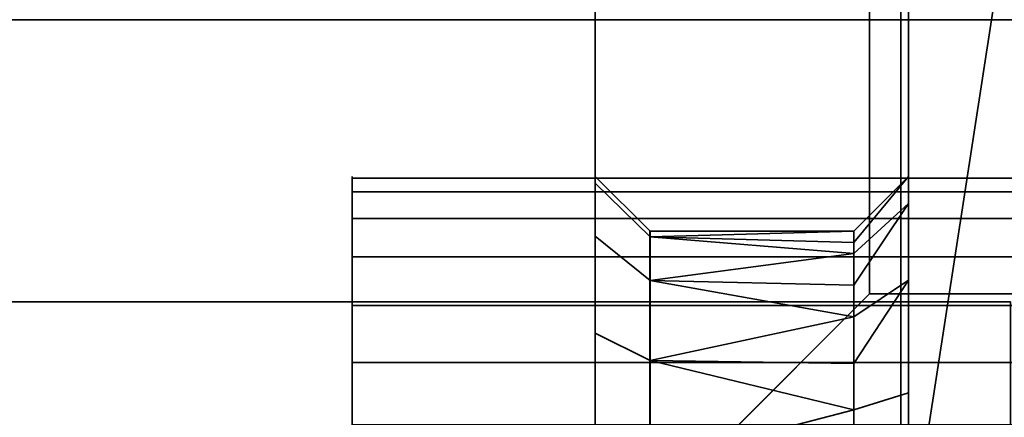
# Model space of a CAD drawing. Header units: millimetres. Extents: x -490 to 6690, y -115 to 152.
# Tile 1013 of 1056: x 5477.08 to 5483.36, y -8.79 to -6.25. Entities that reach past the tile are written whole.
import ezdxf

# ---------------------------------------------------------------- set-up
doc = ezdxf.new("R2010")
doc.units = ezdxf.units.MM
doc.layers.add('151', color=253, linetype='Continuous')

# ---------------------------------------------------------------- blocks, each defined once
blk = doc.blocks.new('UG_SURFACE_340')
at = {"layer": '151', "color": 252, "linetype": 'Continuous', "lineweight": 35}
for points in [[(5480.7501, 2.9823, 1008.25), (5480.7501, -7.2937, 1013.8341), (5480.7501, -7.25, 1014.25)], [(5480.7501, 2.9823, 1008.25), (5480.7501, -7.632, 1013.0744), (5480.7501, -7.2937, 1013.8341)], [(5480.7501, -7.25, 1014.25), (5480.7501, -7.2937, 1014.6658), (5480.7501, 2.9823, 1020.25), (5480.7501, 2.9823, 1008.25)], [(5480.7501, 2.9823, 1008.25), (5480.7501, -9.0409, 1012.2609), (5480.7501, -8.25, 1012.5179)], [(5480.7501, 2.9823, 1020.25), (5480.7501, -7.632, 1015.4256), (5480.7501, -8.25, 1015.982)], [(5480.7501, -8.25, 1012.5179), (5480.7501, -7.632, 1013.0744), (5480.7501, 2.9823, 1008.25)], [(5480.7501, -20.25, 1020.25), (5480.7501, 2.9823, 1020.25), (5480.7501, -9.0409, 1016.239), (5480.7501, -9.868, 1016.1521)], [(5480.7501, -7.2937, 1014.6658), (5480.7501, -7.632, 1015.4256), (5480.7501, 2.9823, 1020.25)], [(5480.7501, -8.25, 1015.982), (5480.7501, -9.0409, 1016.239), (5480.7501, 2.9823, 1020.25)], [(5480.7501, -9.868, 1012.3479), (5480.7501, -9.0409, 1012.2609), (5480.7501, 2.9823, 1008.25), (5480.7501, -20.25, 1008.25)], [(5482.7499, 2.9823, 1008.25), (5482.7499, -20.25, 1008.25), (5480.7501, -20.25, 1008.25), (5480.7501, 2.9823, 1008.25)], [(5480.7501, 2.9823, 1020.25), (5480.7501, -20.25, 1020.25), (5482.7499, -20.25, 1020.25), (5482.7499, 2.9823, 1020.25)], [(5480.7501, 2.9823, 1172.25), (5480.7501, -20.25, 1172.25), (5482.7499, -20.25, 1172.25), (5482.7499, 2.9823, 1172.25)], [(5482.7499, 2.9823, 1160.2499), (5482.7499, -20.25, 1160.2499), (5480.7501, -20.25, 1160.2499), (5480.7501, 2.9823, 1160.2499)], [(5480.7501, 2.9823, 1160.2499), (5480.7501, -7.2937, 1165.8342), (5480.7501, -7.25, 1166.25)], [(5480.7501, -7.25, 1166.25), (5480.7501, -7.2937, 1166.6658), (5480.7501, 2.9823, 1172.25), (5480.7501, 2.9823, 1160.2499)], [(5480.7501, 2.9823, 1172.25), (5480.7501, -7.632, 1167.4255), (5480.7501, -8.25, 1167.9821)], [(5480.7501, 2.9823, 1160.2499), (5480.7501, -7.632, 1165.0745), (5480.7501, -7.2937, 1165.8342)], [(5480.7501, -7.2937, 1166.6658), (5480.7501, -7.632, 1167.4255), (5480.7501, 2.9823, 1172.25)], [(5480.7501, 2.9823, 1160.2499), (5480.7501, -9.0409, 1164.261), (5480.7501, -8.25, 1164.518)], [(5480.7501, -20.25, 1172.25), (5480.7501, 2.9823, 1172.25), (5480.7501, -9.0409, 1168.239), (5480.7501, -9.868, 1168.1521)], [(5480.7501, -8.25, 1164.518), (5480.7501, -7.632, 1165.0745), (5480.7501, 2.9823, 1160.2499)], [(5480.7501, -8.25, 1167.9821), (5480.7501, -9.0409, 1168.239), (5480.7501, 2.9823, 1172.25)], [(5480.7501, -9.868, 1164.3479), (5480.7501, -9.0409, 1164.261), (5480.7501, 2.9823, 1160.2499), (5480.7501, -20.25, 1160.2499)], [(5482.7499, 2.9823, 1084.25), (5482.7499, -20.25, 1084.25), (5480.7501, -20.25, 1084.25), (5480.7501, 2.9823, 1084.25)], [(5480.7501, 2.9823, 1096.2501), (5480.7501, -20.25, 1096.2501), (5482.7499, -20.25, 1096.2501), (5482.7499, 2.9823, 1096.2501)], [(5480.7501, 2.9823, 1084.25), (5480.7501, -7.2937, 1089.8342), (5480.7501, -7.25, 1090.25)], [(5480.7501, 2.9823, 1084.25), (5480.7501, -7.632, 1089.0744), (5480.7501, -7.2937, 1089.8342)], [(5480.7501, -7.25, 1090.25), (5480.7501, -7.2937, 1090.6658), (5480.7501, 2.9823, 1096.2501), (5480.7501, 2.9823, 1084.25)], [(5480.7501, 2.9823, 1084.25), (5480.7501, -9.0409, 1088.261), (5480.7501, -8.25, 1088.5179)], [(5480.7501, 2.9823, 1096.2501), (5480.7501, -7.632, 1091.4255), (5480.7501, -8.25, 1091.982)], [(5480.7501, -8.25, 1088.5179), (5480.7501, -7.632, 1089.0744), (5480.7501, 2.9823, 1084.25)], [(5480.7501, -20.25, 1096.2501), (5480.7501, 2.9823, 1096.2501), (5480.7501, -9.0409, 1092.239), (5480.7501, -9.868, 1092.1521)], [(5480.7501, -7.2937, 1090.6658), (5480.7501, -7.632, 1091.4255), (5480.7501, 2.9823, 1096.2501)], [(5480.7501, -8.25, 1091.982), (5480.7501, -9.0409, 1092.239), (5480.7501, 2.9823, 1096.2501)], [(5480.7501, -9.868, 1088.3479), (5480.7501, -9.0409, 1088.261), (5480.7501, 2.9823, 1084.25), (5480.7501, -20.25, 1084.25)], [(5482.7499, 2.9823, 1020.25), (5482.7499, -20.25, 1020.25), (5482.7499, -9.4591, 1016.239), (5482.7499, -8.632, 1016.1521)], [(5482.7499, 2.9823, 1008.25), (5482.7499, -7.9117, 1012.7637), (5482.7499, -8.632, 1012.3479)], [(5482.7499, -8.632, 1012.3479), (5482.7499, -9.4591, 1012.2609), (5482.7499, -20.25, 1008.25), (5482.7499, 2.9823, 1008.25)], [(5482.7499, 2.9823, 1008.25), (5482.7499, -7.25, 1014.25), (5482.7499, -7.4229, 1013.4366)], [(5482.7499, 2.9823, 1020.25), (5482.7499, -7.9117, 1015.7363), (5482.7499, -7.4229, 1015.0635)], [(5482.7499, -7.4229, 1013.4366), (5482.7499, -7.9117, 1012.7637), (5482.7499, 2.9823, 1008.25)], [(5482.7499, -8.632, 1016.1521), (5482.7499, -7.9117, 1015.7363), (5482.7499, 2.9823, 1020.25)], [(5482.7499, -7.4229, 1015.0635), (5482.7499, -7.25, 1014.25), (5482.7499, 2.9823, 1008.25), (5482.7499, 2.9823, 1020.25)], [(5482.7499, 2.9823, 1172.25), (5482.7499, -20.25, 1172.25), (5482.7499, -9.4591, 1168.239), (5482.7499, -8.632, 1168.1521)], [(5482.7499, 2.9823, 1160.2499), (5482.7499, -7.9117, 1164.7637), (5482.7499, -8.632, 1164.3479)], [(5482.7499, -8.632, 1164.3479), (5482.7499, -9.4591, 1164.261), (5482.7499, -20.25, 1160.2499), (5482.7499, 2.9823, 1160.2499)], [(5482.7499, 2.9823, 1160.2499), (5482.7499, 2.9823, 1172.25), (5482.7499, -7.25, 1166.25), (5482.7499, -7.4229, 1165.4365)], [(5482.7499, 2.9823, 1172.25), (5482.7499, -7.9117, 1167.7363), (5482.7499, -7.4229, 1167.0635)], [(5482.7499, -7.4229, 1165.4365), (5482.7499, -7.9117, 1164.7637), (5482.7499, 2.9823, 1160.2499)], [(5482.7499, -8.632, 1168.1521), (5482.7499, -7.9117, 1167.7363), (5482.7499, 2.9823, 1172.25)], [(5482.7499, -7.4229, 1167.0635), (5482.7499, -7.25, 1166.25), (5482.7499, 2.9823, 1172.25)], [(5482.7499, 2.9823, 1096.2501), (5482.7499, -20.25, 1096.2501), (5482.7499, -9.4591, 1092.239), (5482.7499, -8.632, 1092.1521)], [(5482.7499, 2.9823, 1084.25), (5482.7499, -7.9117, 1088.7637), (5482.7499, -8.632, 1088.3479)], [(5482.7499, -8.632, 1088.3479), (5482.7499, -9.4591, 1088.261), (5482.7499, -20.25, 1084.25), (5482.7499, 2.9823, 1084.25)], [(5482.7499, 2.9823, 1084.25), (5482.7499, -7.25, 1090.25), (5482.7499, -7.4229, 1089.4365)], [(5482.7499, 2.9823, 1096.2501), (5482.7499, -7.9117, 1091.7363), (5482.7499, -7.4229, 1091.0635)], [(5482.7499, -7.4229, 1089.4365), (5482.7499, -7.9117, 1088.7637), (5482.7499, 2.9823, 1084.25)], [(5482.7499, -8.632, 1092.1521), (5482.7499, -7.9117, 1091.7363), (5482.7499, 2.9823, 1096.2501)], [(5482.7499, -7.4229, 1091.0635), (5482.7499, -7.25, 1090.25), (5482.7499, 2.9823, 1084.25), (5482.7499, 2.9823, 1096.2501)], [(5480.7501, -7.25, 1014.25), (5480.7501, -7.2937, 1013.8341), (5481.1001, -7.6361, 1013.907), (5481.1001, -7.6, 1014.25)], [(5481.1001, -7.6, 1014.25), (5481.1001, -7.6361, 1014.593), (5480.7501, -7.2937, 1014.6658), (5480.7501, -7.25, 1014.25)], [(5480.7501, -7.25, 1166.25), (5480.7501, -7.2937, 1165.8342), (5481.1001, -7.6361, 1165.9069), (5481.1001, -7.6, 1166.25)], [(5481.1001, -7.6, 1166.25), (5481.1001, -7.6361, 1166.5931), (5480.7501, -7.2937, 1166.6658), (5480.7501, -7.25, 1166.25)], [(5480.7501, -7.25, 1090.25), (5480.7501, -7.2937, 1089.8342), (5481.1001, -7.6361, 1089.9069), (5481.1001, -7.6, 1090.25)], [(5481.1001, -7.6, 1090.25), (5481.1001, -7.6361, 1090.5931), (5480.7501, -7.2937, 1090.6658), (5480.7501, -7.25, 1090.25)], [(5482.7499, -7.25, 1014.25), (5482.7499, -7.4229, 1015.0635), (5482.3999, -7.7426, 1014.9211), (5482.3999, -7.6713, 1014.5856)], [(5482.7499, -7.25, 1014.25), (5482.3999, -7.6, 1014.25), (5482.3999, -7.6713, 1013.9145)], [(5482.3999, -7.6713, 1013.9145), (5482.3999, -7.7426, 1013.5789), (5482.7499, -7.4229, 1013.4366), (5482.7499, -7.25, 1014.25)], [(5482.3999, -7.6713, 1014.5856), (5482.3999, -7.6, 1014.25), (5482.7499, -7.25, 1014.25)], [(5482.7499, -7.25, 1166.25), (5482.7499, -7.4229, 1167.0635), (5482.3999, -7.7426, 1166.9211), (5482.3999, -7.6713, 1166.5856)], [(5482.7499, -7.25, 1166.25), (5482.3999, -7.6, 1166.25), (5482.3999, -7.6713, 1165.9144)], [(5482.3999, -7.6713, 1165.9144), (5482.3999, -7.7426, 1165.5788), (5482.7499, -7.4229, 1165.4365), (5482.7499, -7.25, 1166.25)], [(5482.3999, -7.6713, 1166.5856), (5482.3999, -7.6, 1166.25), (5482.7499, -7.25, 1166.25)], [(5482.7499, -7.25, 1090.25), (5482.7499, -7.4229, 1091.0635), (5482.3999, -7.7426, 1090.9212), (5482.3999, -7.6713, 1090.5856)], [(5482.7499, -7.25, 1090.25), (5482.3999, -7.6, 1090.25), (5482.3999, -7.6713, 1089.9144)], [(5482.3999, -7.6713, 1089.9144), (5482.3999, -7.7426, 1089.5789), (5482.7499, -7.4229, 1089.4365), (5482.7499, -7.25, 1090.25)], [(5482.3999, -7.6713, 1090.5856), (5482.3999, -7.6, 1090.25), (5482.7499, -7.25, 1090.25)], [(5481.1001, -7.9151, 1013.2802), (5481.1001, -7.6361, 1013.907), (5480.7501, -7.2937, 1013.8341), (5480.7501, -7.632, 1013.0744)], [(5481.1001, -7.6361, 1014.593), (5481.1001, -7.9151, 1015.2198), (5480.7501, -7.632, 1015.4256), (5480.7501, -7.2937, 1014.6658)], [(5481.1001, -7.9151, 1165.2801), (5481.1001, -7.6361, 1165.9069), (5480.7501, -7.2937, 1165.8342), (5480.7501, -7.632, 1165.0745)], [(5481.1001, -7.6361, 1166.5931), (5481.1001, -7.9151, 1167.2199), (5480.7501, -7.632, 1167.4255), (5480.7501, -7.2937, 1166.6658)], [(5481.1001, -7.9151, 1089.2801), (5481.1001, -7.6361, 1089.9069), (5480.7501, -7.2937, 1089.8342), (5480.7501, -7.632, 1089.0744)], [(5481.1001, -7.6361, 1090.5931), (5481.1001, -7.9151, 1091.2199), (5480.7501, -7.632, 1091.4255), (5480.7501, -7.2937, 1090.6658)], [(5482.7499, -7.4229, 1015.0635), (5482.7499, -7.9117, 1015.7363), (5482.3999, -8.1459, 1015.4762), (5482.3999, -7.9443, 1015.1987)], [(5482.7499, -7.4229, 1013.4366), (5482.3999, -7.7426, 1013.5789), (5482.3999, -7.9443, 1013.3014)], [(5482.3999, -7.9443, 1013.3014), (5482.3999, -8.1459, 1013.0239), (5482.7499, -7.9117, 1012.7637), (5482.7499, -7.4229, 1013.4366)], [(5482.3999, -7.9443, 1015.1987), (5482.3999, -7.7426, 1014.9211), (5482.7499, -7.4229, 1015.0635)], [(5482.7499, -7.4229, 1167.0635), (5482.7499, -7.9117, 1167.7363), (5482.3999, -8.1459, 1167.4762), (5482.3999, -7.9443, 1167.1987)], [(5482.7499, -7.4229, 1165.4365), (5482.3999, -7.7426, 1165.5788), (5482.3999, -7.9443, 1165.3013)], [(5482.3999, -7.9443, 1165.3013), (5482.3999, -8.1459, 1165.0238), (5482.7499, -7.9117, 1164.7637), (5482.7499, -7.4229, 1165.4365)], [(5482.3999, -7.9443, 1167.1987), (5482.3999, -7.7426, 1166.9211), (5482.7499, -7.4229, 1167.0635)], [(5482.7499, -7.4229, 1091.0635), (5482.7499, -7.9117, 1091.7363), (5482.3999, -8.1459, 1091.4762), (5482.3999, -7.9443, 1091.1987)], [(5482.7499, -7.4229, 1089.4365), (5482.3999, -7.7426, 1089.5789), (5482.3999, -7.9443, 1089.3013)], [(5482.3999, -7.9443, 1089.3013), (5482.3999, -8.1459, 1089.0238), (5482.7499, -7.9117, 1088.7637), (5482.7499, -7.4229, 1089.4365)], [(5482.3999, -7.9443, 1091.1987), (5482.3999, -7.7426, 1090.9212), (5482.7499, -7.4229, 1091.0635)], [(5481.1001, -7.6361, 1014.593), (5481.1001, -7.6, 1014.25), (5482.3999, -7.6, 1014.25)], [(5481.1001, -7.6361, 1013.907), (5482.3999, -7.6713, 1013.9145), (5482.3999, -7.6, 1014.25)], [(5482.3999, -7.6, 1014.25), (5481.1001, -7.6, 1014.25), (5481.1001, -7.6361, 1013.907)], [(5482.3999, -7.6, 1014.25), (5482.3999, -7.6713, 1014.5856), (5481.1001, -7.6361, 1014.593)], [(5481.1001, -7.6361, 1166.5931), (5481.1001, -7.6, 1166.25), (5482.3999, -7.6, 1166.25)], [(5481.1001, -7.6361, 1165.9069), (5482.3999, -7.6713, 1165.9144), (5482.3999, -7.6, 1166.25)], [(5482.3999, -7.6, 1166.25), (5481.1001, -7.6, 1166.25), (5481.1001, -7.6361, 1165.9069)], [(5482.3999, -7.6, 1166.25), (5482.3999, -7.6713, 1166.5856), (5481.1001, -7.6361, 1166.5931)], [(5481.1001, -7.6361, 1090.5931), (5481.1001, -7.6, 1090.25), (5482.3999, -7.6, 1090.25)], [(5481.1001, -7.6361, 1089.9069), (5482.3999, -7.6713, 1089.9144), (5482.3999, -7.6, 1090.25)], [(5482.3999, -7.6, 1090.25), (5481.1001, -7.6, 1090.25), (5481.1001, -7.6361, 1089.9069)], [(5482.3999, -7.6, 1090.25), (5482.3999, -7.6713, 1090.5856), (5481.1001, -7.6361, 1090.5931)], [(5481.1001, -8.425, 1012.8211), (5481.1001, -7.9151, 1013.2802), (5480.7501, -7.632, 1013.0744), (5480.7501, -8.25, 1012.5179)], [(5481.1001, -7.9151, 1015.2198), (5481.1001, -8.425, 1015.6789), (5480.7501, -8.25, 1015.982), (5480.7501, -7.632, 1015.4256)], [(5481.1001, -8.425, 1164.821), (5481.1001, -7.9151, 1165.2801), (5480.7501, -7.632, 1165.0745), (5480.7501, -8.25, 1164.518)], [(5481.1001, -7.9151, 1167.2199), (5481.1001, -8.425, 1167.679), (5480.7501, -8.25, 1167.9821), (5480.7501, -7.632, 1167.4255)], [(5481.1001, -8.425, 1088.8211), (5481.1001, -7.9151, 1089.2801), (5480.7501, -7.632, 1089.0744), (5480.7501, -8.25, 1088.5179)], [(5481.1001, -7.9151, 1091.2199), (5481.1001, -8.425, 1091.679), (5480.7501, -8.25, 1091.982), (5480.7501, -7.632, 1091.4255)], [(5481.1001, -7.6361, 1013.907), (5481.1001, -7.9151, 1013.2802), (5482.3999, -7.7426, 1013.5789)], [(5481.1001, -7.9151, 1015.2198), (5481.1001, -7.6361, 1014.593), (5482.3999, -7.7426, 1014.9211)], [(5481.1001, -7.6361, 1014.593), (5482.3999, -7.6713, 1014.5856), (5482.3999, -7.7426, 1014.9211)], [(5482.3999, -7.7426, 1013.5789), (5482.3999, -7.6713, 1013.9145), (5481.1001, -7.6361, 1013.907)], [(5481.1001, -7.6361, 1165.9069), (5481.1001, -7.9151, 1165.2801), (5482.3999, -7.7426, 1165.5788)], [(5481.1001, -7.9151, 1167.2199), (5481.1001, -7.6361, 1166.5931), (5482.3999, -7.7426, 1166.9211)], [(5481.1001, -7.6361, 1166.5931), (5482.3999, -7.6713, 1166.5856), (5482.3999, -7.7426, 1166.9211)], [(5482.3999, -7.7426, 1165.5788), (5482.3999, -7.6713, 1165.9144), (5481.1001, -7.6361, 1165.9069)], [(5481.1001, -7.6361, 1089.9069), (5481.1001, -7.9151, 1089.2801), (5482.3999, -7.7426, 1089.5789)], [(5481.1001, -7.6361, 1090.5931), (5482.3999, -7.6713, 1090.5856), (5482.3999, -7.7426, 1090.9212)], [(5482.3999, -7.7426, 1090.9212), (5481.1001, -7.9151, 1091.2199), (5481.1001, -7.6361, 1090.5931)], [(5482.3999, -7.7426, 1089.5789), (5482.3999, -7.6713, 1089.9144), (5481.1001, -7.6361, 1089.9069)], [(5481.1001, -7.9151, 1013.2802), (5482.3999, -7.9443, 1013.3014), (5482.3999, -7.7426, 1013.5789)], [(5482.3999, -7.7426, 1014.9211), (5482.3999, -7.9443, 1015.1987), (5481.1001, -7.9151, 1015.2198)], [(5481.1001, -7.9151, 1165.2801), (5482.3999, -7.9443, 1165.3013), (5482.3999, -7.7426, 1165.5788)], [(5482.3999, -7.7426, 1166.9211), (5482.3999, -7.9443, 1167.1987), (5481.1001, -7.9151, 1167.2199)], [(5481.1001, -7.9151, 1089.2801), (5482.3999, -7.9443, 1089.3013), (5482.3999, -7.7426, 1089.5789)], [(5482.3999, -7.7426, 1090.9212), (5482.3999, -7.9443, 1091.1987), (5481.1001, -7.9151, 1091.2199)], [(5482.3999, -8.1459, 1013.0239), (5481.1001, -7.9151, 1013.2802), (5481.1001, -8.425, 1012.8211)], [(5481.1001, -7.9151, 1015.2198), (5482.3999, -7.9443, 1015.1987), (5482.3999, -8.1459, 1015.4762)], [(5482.3999, -8.1459, 1015.4762), (5481.1001, -8.425, 1015.6789), (5481.1001, -7.9151, 1015.2198)], [(5482.3999, -8.1459, 1013.0239), (5482.3999, -7.9443, 1013.3014), (5481.1001, -7.9151, 1013.2802)], [(5481.1001, -7.9151, 1165.2801), (5481.1001, -8.425, 1164.821), (5482.3999, -8.1459, 1165.0238)], [(5481.1001, -7.9151, 1167.2199), (5482.3999, -7.9443, 1167.1987), (5482.3999, -8.1459, 1167.4762)], [(5482.3999, -8.1459, 1167.4762), (5481.1001, -8.425, 1167.679), (5481.1001, -7.9151, 1167.2199)], [(5482.3999, -8.1459, 1165.0238), (5482.3999, -7.9443, 1165.3013), (5481.1001, -7.9151, 1165.2801)], [(5482.3999, -8.1459, 1089.0238), (5481.1001, -7.9151, 1089.2801), (5481.1001, -8.425, 1088.8211)], [(5481.1001, -7.9151, 1091.2199), (5482.3999, -7.9443, 1091.1987), (5482.3999, -8.1459, 1091.4762)], [(5482.3999, -8.1459, 1091.4762), (5481.1001, -8.425, 1091.679), (5481.1001, -7.9151, 1091.2199)], [(5482.3999, -8.1459, 1089.0238), (5482.3999, -7.9443, 1089.3013), (5481.1001, -7.9151, 1089.2801)], [(5482.7499, -7.9117, 1015.7363), (5482.7499, -8.632, 1016.1521), (5482.3999, -8.7401, 1015.8192), (5482.3999, -8.443, 1015.6478)], [(5482.7499, -7.9117, 1012.7637), (5482.3999, -8.1459, 1013.0239), (5482.3999, -8.443, 1012.8523)], [(5482.3999, -8.443, 1012.8523), (5482.3999, -8.7401, 1012.6808), (5482.7499, -8.632, 1012.3479), (5482.7499, -7.9117, 1012.7637)], [(5482.3999, -8.443, 1015.6478), (5482.3999, -8.1459, 1015.4762), (5482.7499, -7.9117, 1015.7363)], [(5482.7499, -7.9117, 1167.7363), (5482.7499, -8.632, 1168.1521), (5482.3999, -8.7401, 1167.8193), (5482.3999, -8.443, 1167.6477)], [(5482.7499, -7.9117, 1164.7637), (5482.3999, -8.1459, 1165.0238), (5482.3999, -8.443, 1164.8523)], [(5482.3999, -8.443, 1164.8523), (5482.3999, -8.7401, 1164.6807), (5482.7499, -8.632, 1164.3479), (5482.7499, -7.9117, 1164.7637)], [(5482.3999, -8.443, 1167.6477), (5482.3999, -8.1459, 1167.4762), (5482.7499, -7.9117, 1167.7363)], [(5482.7499, -7.9117, 1091.7363), (5482.7499, -8.632, 1092.1521), (5482.3999, -8.7401, 1091.8193), (5482.3999, -8.443, 1091.6477)], [(5482.7499, -7.9117, 1088.7637), (5482.3999, -8.1459, 1089.0238), (5482.3999, -8.443, 1088.8523)], [(5482.3999, -8.443, 1088.8523), (5482.3999, -8.7401, 1088.6807), (5482.7499, -8.632, 1088.3479), (5482.7499, -7.9117, 1088.7637)], [(5482.3999, -8.443, 1091.6477), (5482.3999, -8.1459, 1091.4762), (5482.7499, -7.9117, 1091.7363)], [(5481.1001, -8.425, 1012.8211), (5482.3999, -8.443, 1012.8523), (5482.3999, -8.1459, 1013.0239)], [(5482.3999, -8.1459, 1015.4762), (5482.3999, -8.443, 1015.6478), (5481.1001, -8.425, 1015.6789)], [(5481.1001, -8.425, 1164.821), (5482.3999, -8.443, 1164.8523), (5482.3999, -8.1459, 1165.0238)], [(5482.3999, -8.1459, 1167.4762), (5482.3999, -8.443, 1167.6477), (5481.1001, -8.425, 1167.679)], [(5481.1001, -8.425, 1088.8211), (5482.3999, -8.443, 1088.8523), (5482.3999, -8.1459, 1089.0238)], [(5482.3999, -8.1459, 1091.4762), (5482.3999, -8.443, 1091.6477), (5481.1001, -8.425, 1091.679)], [(5481.1001, -9.0775, 1012.609), (5481.1001, -8.425, 1012.8211), (5480.7501, -8.25, 1012.5179), (5480.7501, -9.0409, 1012.2609)], [(5481.1001, -8.425, 1015.6789), (5481.1001, -9.0775, 1015.891), (5480.7501, -9.0409, 1016.239), (5480.7501, -8.25, 1015.982)], [(5481.1001, -9.0775, 1164.6091), (5481.1001, -8.425, 1164.821), (5480.7501, -8.25, 1164.518), (5480.7501, -9.0409, 1164.261)], [(5481.1001, -8.425, 1167.679), (5481.1001, -9.0775, 1167.8909), (5480.7501, -9.0409, 1168.239), (5480.7501, -8.25, 1167.9821)], [(5481.1001, -9.0775, 1088.609), (5481.1001, -8.425, 1088.8211), (5480.7501, -8.25, 1088.5179), (5480.7501, -9.0409, 1088.261)], [(5481.1001, -8.425, 1091.679), (5481.1001, -9.0775, 1091.8909), (5480.7501, -9.0409, 1092.239), (5480.7501, -8.25, 1091.982)], [(5482.3999, -8.7401, 1012.6808), (5481.1001, -8.425, 1012.8211), (5481.1001, -9.0775, 1012.609)], [(5481.1001, -8.425, 1015.6789), (5482.3999, -8.443, 1015.6478), (5482.3999, -8.7401, 1015.8192)], [(5482.3999, -8.7401, 1015.8192), (5481.1001, -9.0775, 1015.891), (5481.1001, -8.425, 1015.6789)], [(5482.3999, -8.7401, 1012.6808), (5482.3999, -8.443, 1012.8523), (5481.1001, -8.425, 1012.8211)], [(5482.3999, -8.7401, 1164.6807), (5481.1001, -8.425, 1164.821), (5481.1001, -9.0775, 1164.6091)], [(5481.1001, -8.425, 1167.679), (5482.3999, -8.443, 1167.6477), (5482.3999, -8.7401, 1167.8193)], [(5482.3999, -8.7401, 1167.8193), (5481.1001, -9.0775, 1167.8909), (5481.1001, -8.425, 1167.679)], [(5482.3999, -8.7401, 1164.6807), (5482.3999, -8.443, 1164.8523), (5481.1001, -8.425, 1164.821)], [(5481.1001, -8.425, 1088.8211), (5481.1001, -9.0775, 1088.609), (5482.3999, -8.7401, 1088.6807)], [(5481.1001, -9.0775, 1091.8909), (5481.1001, -8.425, 1091.679), (5482.3999, -8.7401, 1091.8193)], [(5481.1001, -8.425, 1091.679), (5482.3999, -8.443, 1091.6477), (5482.3999, -8.7401, 1091.8193)], [(5482.3999, -8.7401, 1088.6807), (5482.3999, -8.443, 1088.8523), (5481.1001, -8.425, 1088.8211)], [(5482.7499, -9.4591, 1012.2609), (5482.7499, -8.632, 1012.3479), (5482.3999, -8.7401, 1012.6808), (5482.3999, -9.0813, 1012.6449)], [(5482.3999, -9.0813, 1015.8551), (5482.3999, -8.7401, 1015.8192), (5482.7499, -8.632, 1016.1521), (5482.7499, -9.4591, 1016.239)], [(5482.7499, -9.4591, 1164.261), (5482.7499, -8.632, 1164.3479), (5482.3999, -8.7401, 1164.6807), (5482.3999, -9.0813, 1164.645)], [(5482.3999, -9.0813, 1167.8551), (5482.3999, -8.7401, 1167.8193), (5482.7499, -8.632, 1168.1521), (5482.7499, -9.4591, 1168.239)], [(5482.7499, -9.4591, 1088.261), (5482.7499, -8.632, 1088.3479), (5482.3999, -8.7401, 1088.6807), (5482.3999, -9.0813, 1088.6449)], [(5482.3999, -9.0813, 1091.855), (5482.3999, -8.7401, 1091.8193), (5482.7499, -8.632, 1092.1521), (5482.7499, -9.4591, 1092.239)], [(5481.1001, -9.0775, 1012.609), (5482.3999, -9.0813, 1012.6449), (5482.3999, -8.7401, 1012.6808)], [(5482.3999, -8.7401, 1015.8192), (5482.3999, -9.0813, 1015.8551), (5481.1001, -9.0775, 1015.891)], [(5481.1001, -9.0775, 1164.6091), (5482.3999, -9.0813, 1164.645), (5482.3999, -8.7401, 1164.6807)], [(5482.3999, -8.7401, 1167.8193), (5482.3999, -9.0813, 1167.8551), (5481.1001, -9.0775, 1167.8909)], [(5481.1001, -9.0775, 1088.609), (5482.3999, -9.0813, 1088.6449), (5482.3999, -8.7401, 1088.6807)], [(5482.3999, -8.7401, 1091.8193), (5482.3999, -9.0813, 1091.855), (5481.1001, -9.0775, 1091.8909)]]:
    blk.add_3dface(points, dxfattribs=at)
blk = doc.blocks.new('UG_SURFACE_344')
at = {"layer": '151', "color": 46, "linetype": 'Continuous', "lineweight": 35}
for points in [[(5483.3999, -8.05, 1024.1084), (5466.0001, -8.05, 1024.1084), (5466.0001, -8.05, 1075.8916), (5483.3999, -8.05, 1075.8916)], [(5483.3999, -10.3821, 1021.4193), (5466.0001, -10.3821, 1021.4193), (5466.0001, -8.05, 1024.1084), (5483.3999, -8.05, 1024.1084)], [(5483.3999, -8.05, 1075.8916), (5466.0001, -8.05, 1075.8916), (5466.0001, -10.3821, 1078.5807), (5483.3999, -10.3821, 1078.5807)]]:
    blk.add_3dface(points, dxfattribs=at)
blk = doc.blocks.new('UG_SURFACE_347')
at = {"layer": '151', "color": 254, "linetype": 'Continuous', "lineweight": 35}
for points in [[(5474.75, 136.75, 2032.7499), (5474.75, -10, 2032.7499), (5482.5001, 106, 2025.0001)], [(5482.5001, 106, -7.5), (5474.75, -10, -7.5), (5474.75, 136.75, -7.5)], [(5482.5001, 21, 2025.0001), (5482.5001, 106, 2025.0001), (5474.75, -10, 2032.7499)], [(5474.75, -10, -7.5), (5482.5001, 106, -7.5), (5482.5001, 21, -7.5)], [(5474.75, -10, 2032.7499), (5480.5002, -10, 2027), (5482.5001, -8, 2025.0001), (5482.5001, 21, 2025.0001)], [(5482.5001, 21, -7.5), (5482.5001, -8, -7.5), (5480.5002, -10, -7.5), (5474.75, -10, -7.5)], [(5482.5001, 21, 2025.0001), (5482.5001, -8, 2025.0001), (5482.5001, -8, -7.5), (5482.5001, 21, -7.5)], [(5482.5001, -8, 2025.0001), (5480.5002, -10, 2027), (5480.5002, -10, -7.5), (5482.5001, -8, -7.5)]]:
    blk.add_3dface(points, dxfattribs=at)
blk = doc.blocks.new('UG_SURFACE_349')
at = {"layer": '151', "color": 254, "linetype": 'Continuous', "lineweight": 35}
for points in [[(5482.5001, 106, 2025.0001), (5474.75, -10, 2032.7499), (5474.75, 136.75, 2032.7499)], [(6525.25, -10, 2032.7499), (6525.25, 136.75, 2032.7499), (5474.75, 136.75, 2032.7499), (5474.75, -10, 2032.7499)], [(5474.75, -10, 2032.7499), (5482.5001, 106, 2025.0001), (5482.5001, 21, 2025.0001)], [(5482.5001, 21, 2025.0001), (5482.5001, -8, 2025.0001), (5480.5002, -10, 2027), (5474.75, -10, 2032.7499)], [(6517.4999, 21, 2025.0001), (6517.4999, -8, 2025.0001), (5482.5001, -8, 2025.0001), (5482.5001, 21, 2025.0001)], [(6517.4999, -8, 2025.0001), (6519.4998, -10, 2027), (5480.5002, -10, 2027), (5482.5001, -8, 2025.0001)]]:
    blk.add_3dface(points, dxfattribs=at)
blk = doc.blocks.new('UG_SURFACE_353')
at = {"layer": '151', "color": 252, "linetype": 'Continuous', "lineweight": 35}
for points in [[(5479.1999, -7.5179, 1091.2499), (5479.1999, -7.261, 1090.4591), (5479.1999, -7.3479, 1089.6319), (5479.1999, -9.25, 1090.25)], [(5485.0001, -7.261, 1090.4591), (5479.1999, -7.261, 1090.4591), (5479.1999, -7.5179, 1091.2499), (5485.0001, -7.5179, 1091.2499)], [(5485.0001, -7.3479, 1089.6319), (5479.1999, -7.3479, 1089.6319), (5479.1999, -7.261, 1090.4591), (5485.0001, -7.261, 1090.4591)], [(5479.1999, -7.3479, 1089.6319), (5479.1999, -7.7637, 1088.9118), (5479.1999, -8.4365, 1088.4229), (5479.1999, -9.25, 1090.25)], [(5485.0001, -7.7637, 1088.9118), (5479.1999, -7.7637, 1088.9118), (5479.1999, -7.3479, 1089.6319), (5485.0001, -7.3479, 1089.6319)], [(5479.1999, -8.8342, 1092.2062), (5479.1999, -8.0744, 1091.868), (5479.1999, -7.5179, 1091.2499), (5479.1999, -9.25, 1090.25)], [(5485.0001, -7.5179, 1091.2499), (5479.1999, -7.5179, 1091.2499), (5479.1999, -8.0744, 1091.868), (5485.0001, -8.0744, 1091.868)], [(5485.0001, -8.4365, 1088.4229), (5479.1999, -8.4365, 1088.4229), (5479.1999, -7.7637, 1088.9118), (5485.0001, -7.7637, 1088.9118)], [(5485.0001, -8.0744, 1091.868), (5479.1999, -8.0744, 1091.868), (5479.1999, -8.8342, 1092.2062), (5485.0001, -8.8342, 1092.2062)], [(5479.1999, -8.4365, 1088.4229), (5479.1999, -9.25, 1088.25), (5479.1999, -10.0635, 1088.4229), (5479.1999, -9.25, 1090.25)], [(5485.0001, -9.25, 1088.25), (5479.1999, -9.25, 1088.25), (5479.1999, -8.4365, 1088.4229), (5485.0001, -8.4365, 1088.4229)]]:
    blk.add_3dface(points, dxfattribs=at)
blk = doc.blocks.new('UG_SURFACE_354')
at = {"layer": '151', "color": 252, "linetype": 'Continuous', "lineweight": 35}
for points in [[(5479.1999, -7.5179, 1015.25), (5479.1999, -7.261, 1014.459), (5479.1999, -7.3479, 1013.6319), (5479.1999, -9.25, 1014.25)], [(5485.0001, -7.261, 1014.459), (5479.1999, -7.261, 1014.459), (5479.1999, -7.5179, 1015.25), (5485.0001, -7.5179, 1015.25)], [(5485.0001, -7.3479, 1013.6319), (5479.1999, -7.3479, 1013.6319), (5479.1999, -7.261, 1014.459), (5485.0001, -7.261, 1014.459)], [(5479.1999, -7.3479, 1013.6319), (5479.1999, -7.7637, 1012.9118), (5479.1999, -8.4365, 1012.4229), (5479.1999, -9.25, 1014.25)], [(5485.0001, -7.7637, 1012.9118), (5479.1999, -7.7637, 1012.9118), (5479.1999, -7.3479, 1013.6319), (5485.0001, -7.3479, 1013.6319)], [(5479.1999, -8.8342, 1016.2063), (5479.1999, -8.0744, 1015.8681), (5479.1999, -7.5179, 1015.25), (5479.1999, -9.25, 1014.25)], [(5485.0001, -7.5179, 1015.25), (5479.1999, -7.5179, 1015.25), (5479.1999, -8.0744, 1015.8681), (5485.0001, -8.0744, 1015.8681)], [(5485.0001, -8.4365, 1012.4229), (5479.1999, -8.4365, 1012.4229), (5479.1999, -7.7637, 1012.9118), (5485.0001, -7.7637, 1012.9118)], [(5485.0001, -8.0744, 1015.8681), (5479.1999, -8.0744, 1015.8681), (5479.1999, -8.8342, 1016.2063), (5485.0001, -8.8342, 1016.2063)], [(5479.1999, -8.4365, 1012.4229), (5479.1999, -9.25, 1012.2499), (5479.1999, -10.0635, 1012.4229), (5479.1999, -9.25, 1014.25)], [(5485.0001, -9.25, 1012.2499), (5479.1999, -9.25, 1012.2499), (5479.1999, -8.4365, 1012.4229), (5485.0001, -8.4365, 1012.4229)]]:
    blk.add_3dface(points, dxfattribs=at)
blk = doc.blocks.new('UG_SURFACE_356')
at = {"layer": '151', "color": 252, "linetype": 'Continuous', "lineweight": 35}
for points in [[(5479.1999, -7.5179, 1167.25), (5479.1999, -7.261, 1166.4591), (5479.1999, -7.3479, 1165.632), (5479.1999, -9.25, 1166.25)], [(5485.0001, -7.261, 1166.4591), (5479.1999, -7.261, 1166.4591), (5479.1999, -7.5179, 1167.25), (5485.0001, -7.5179, 1167.25)], [(5485.0001, -7.3479, 1165.632), (5479.1999, -7.3479, 1165.632), (5479.1999, -7.261, 1166.4591), (5485.0001, -7.261, 1166.4591)], [(5479.1999, -7.3479, 1165.632), (5479.1999, -7.7637, 1164.9117), (5479.1999, -8.4365, 1164.4229), (5479.1999, -9.25, 1166.25)], [(5485.0001, -7.7637, 1164.9117), (5479.1999, -7.7637, 1164.9117), (5479.1999, -7.3479, 1165.632), (5485.0001, -7.3479, 1165.632)], [(5479.1999, -8.8342, 1168.2063), (5479.1999, -8.0744, 1167.868), (5479.1999, -7.5179, 1167.25), (5479.1999, -9.25, 1166.25)], [(5485.0001, -7.5179, 1167.25), (5479.1999, -7.5179, 1167.25), (5479.1999, -8.0744, 1167.868), (5485.0001, -8.0744, 1167.868)], [(5485.0001, -8.4365, 1164.4229), (5479.1999, -8.4365, 1164.4229), (5479.1999, -7.7637, 1164.9117), (5485.0001, -7.7637, 1164.9117)], [(5485.0001, -8.0744, 1167.868), (5479.1999, -8.0744, 1167.868), (5479.1999, -8.8342, 1168.2063), (5485.0001, -8.8342, 1168.2063)], [(5479.1999, -8.4365, 1164.4229), (5479.1999, -9.25, 1164.25), (5479.1999, -10.0635, 1164.4229), (5479.1999, -9.25, 1166.25)], [(5485.0001, -9.25, 1164.25), (5479.1999, -9.25, 1164.25), (5479.1999, -8.4365, 1164.4229), (5485.0001, -8.4365, 1164.4229)]]:
    blk.add_3dface(points, dxfattribs=at)
blk = doc.blocks.new('UG_SURFACE_368')
at = {"layer": '151', "color": 46, "linetype": 'Continuous', "lineweight": 35}
for points in [[(5483.3999, -8.05, 1104.6083), (5466.0001, -8.05, 1104.6083), (5466.0001, -8.05, 1156.3916), (5483.3999, -8.05, 1156.3916)], [(5483.3999, -10.3821, 1101.9193), (5466.0001, -10.3821, 1101.9193), (5466.0001, -8.05, 1104.6083), (5483.3999, -8.05, 1104.6083)], [(5483.3999, -8.05, 1156.3916), (5466.0001, -8.05, 1156.3916), (5466.0001, -10.3821, 1159.0807), (5483.3999, -10.3821, 1159.0807)]]:
    blk.add_3dface(points, dxfattribs=at)
blk = doc.blocks.new('UG_SURFACE_372')
at = {"layer": '151', "color": 14, "linetype": 'Continuous', "lineweight": 35}
for points in [[(5482.6999, -10, 2024.8001), (5482.6999, 19, 2024.8001), (5482.6999, 19, -7.5), (5482.6999, -10, -7.5)], [(5482.6999, -10, -7.5), (5482.6999, 19, -7.5), (5484.0002, 19, -7.5), (5486.7501, 16.25, -7.5)], [(5486.7501, 16.25, 2020.75), (5484.0002, 19, 2023.5), (5482.6999, 19, 2024.8001), (5482.6999, -10, 2024.8001)], [(5486.7501, 16.25, -7.5), (5486.7501, -22, -7.5), (5482.6999, -10, -7.5)], [(5482.6999, -10, 2024.8001), (5486.7501, -22, 2020.75), (5486.7501, 16.25, 2020.75)]]:
    blk.add_3dface(points, dxfattribs=at)
blk = doc.blocks.new('UG_SURFACE_374')
at = {"layer": '151', "color": 14, "linetype": 'Continuous', "lineweight": 35}
for points in [[(6593.2498, -6.25, 2100.75), (6588.2502, -6.25, 2095.7501), (5411.7498, -6.25, 2095.7501), (5406.7502, -6.25, 2100.75)], [(6593.2498, -22, 2100.75), (6593.2498, -6.25, 2100.75), (5406.7502, -6.25, 2100.75), (5406.7502, -22, 2100.75)], [(5411.7498, -6.25, 2095.7501), (6588.2502, -6.25, 2095.7501), (6588.2502, -25, 2095.7501), (5411.7498, -25, 2095.7501)]]:
    blk.add_3dface(points, dxfattribs=at)
blk = doc.blocks.new('UG_SURFACE_375')
at = {"layer": '151', "color": 14, "linetype": 'Continuous', "lineweight": 35}
for points in [[(6517.3001, -10, 2024.8001), (6517.3001, 19, 2024.8001), (5482.6999, 19, 2024.8001), (5482.6999, -10, 2024.8001)], [(5482.6999, -10, 2024.8001), (5482.6999, 19, 2024.8001), (5484.0002, 19, 2023.5), (5486.7501, 16.25, 2020.75)], [(5486.7501, 16.25, 2020.75), (5486.7501, -22, 2020.75), (5482.6999, -10, 2024.8001)]]:
    blk.add_3dface(points, dxfattribs=at)
blk = doc.blocks.new('UG_SURFACE_376')
at = {"layer": '151', "color": 7, "linetype": 'Continuous', "lineweight": 35}
for points in [[(6593.5001, -22, 2101.0001), (6593.5001, -6.25, 2101.0001), (5406.4999, -6.25, 2101.0001), (5406.4999, -22, 2101.0001)], [(6593.2498, -6.25, 2100.75), (5406.7502, -6.25, 2100.75), (5406.4999, -6.25, 2101.0001), (6593.5001, -6.25, 2101.0001)], [(5406.7502, -22, 2100.75), (5406.7502, -6.25, 2100.75), (6593.2498, -6.25, 2100.75), (6593.2498, -22, 2100.75)]]:
    blk.add_3dface(points, dxfattribs=at)

msp = doc.modelspace()

# ---------------------------------------------------------------- linework, layer by layer
at = {"layer": '151', "linetype": 'Continuous', "lineweight": -3}
for p, q in [((5482.5, 21, 2025), (5482.5, -8, 2025)), ((5482.5, 21, 2025), (5482.5, -8, 2025)), ((5482.5, 21, -7.5), (5482.5, -8, -7.5)), ((5482.7, -10, 2024.8), (5482.7, 19, 2024.8)), ((5482.7, -10, -7.5), (5482.7, 19, -7.5)), ((5482.7, -10, 2024.8), (5482.7, 19, 2024.8)), ((5480.75, -20.25, 1084.25), (5480.75, 2.9823, 1084.25)), ((5480.75, 2.9823, 1172.25), (5480.75, -20.25, 1172.25)), ((5480.75, 2.9823, 1008.25), (5480.75, -20.25, 1008.25)), ((5480.75, 2.9823, 1020.25), (5480.75, -20.25, 1020.25)), ((5480.75, -20.25, 1160.25), (5480.75, 2.9823, 1160.25)), ((5480.75, 2.9823, 1096.25), (5480.75, -20.25, 1096.25)), ((5482.75, 2.9823, 1084.25), (5482.75, -20.25, 1084.25)), ((5482.75, -20.25, 1172.25), (5482.75, 2.9823, 1172.25)), ((5482.75, -20.25, 1020.25), (5482.75, 2.9823, 1020.25)), ((5482.75, -20.25, 1008.25), (5482.75, 2.9823, 1008.25)), ((5482.75, 2.9823, 1160.25), (5482.75, -20.25, 1160.25)), ((5482.75, -20.25, 1096.25), (5482.75, 2.9823, 1096.25)), ((5482.5, -8, 2025), (5480.5, -10, 2027)), ((5482.5, -8, 2025), (5480.5, -10, 2027)), ((5482.5, -8, -7.5), (5480.5, -10, -7.5)), ((5482.5, -8, 2025), (5482.5, -8, -7.5)), ((6517.5, -8, 2025), (5482.5, -8, 2025)), ((5466, -8.05, 1024.1084), (5483.4, -8.05, 1024.1084)), ((5466, -8.05, 1075.8916), (5483.4, -8.05, 1075.8916)), ((5466, -8.05, 1156.3916), (5483.4, -8.05, 1156.3916)), ((5466, -8.05, 1104.6084), (5483.4, -8.05, 1104.6084))]:
    msp.add_line(p, q, dxfattribs=at)
at = {"layer": '151', "linetype": 'Continuous', "lineweight": -3, "extrusion": (1, 0, 0)}
for centre, radius in [((-9.25, 1090.25, 5479.2), 2), ((-9.25, 1014.25, 5479.2), 2), ((-9.25, 1166.25, 5479.2), 2), ((-9.25, 1014.25, 5480.75), 2), ((-9.25, 1166.25, 5480.75), 2), ((-9.25, 1090.25, 5480.75), 2), ((-9.25, 1166.25, 5482.4), 1.65), ((-9.25, 1090.25, 5482.4), 1.65), ((-9.25, 1014.25, 5482.4), 1.65)]:
    msp.add_circle(centre, radius, dxfattribs=at)
at = {"layer": '151', "linetype": 'Continuous', "lineweight": -3, "extrusion": (-1, 0, 0)}
for centre, radius in [((9.25, 1166.25, -5482.75), 2), ((9.25, 1090.25, -5482.75), 2), ((9.25, 1014.25, -5482.75), 2), ((9.25, 1090.25, -5481.1), 1.65), ((9.25, 1014.25, -5481.1), 1.65), ((9.25, 1166.25, -5481.1), 1.65)]:
    msp.add_circle(centre, radius, dxfattribs=at)

# ---------------------------------------------------------------- block references
at = {"layer": '151', "linetype": 'Continuous', "lineweight": -3}
for name in ['UG_SURFACE_347', 'UG_SURFACE_349', 'UG_SURFACE_340', 'UG_SURFACE_372', 'UG_SURFACE_375', 'UG_SURFACE_376', 'UG_SURFACE_353', 'UG_SURFACE_354', 'UG_SURFACE_356', 'UG_SURFACE_344', 'UG_SURFACE_368', 'UG_SURFACE_374']:
    msp.add_blockref(name, (0, 0), dxfattribs=at)

doc.saveas('drawing.dxf')
